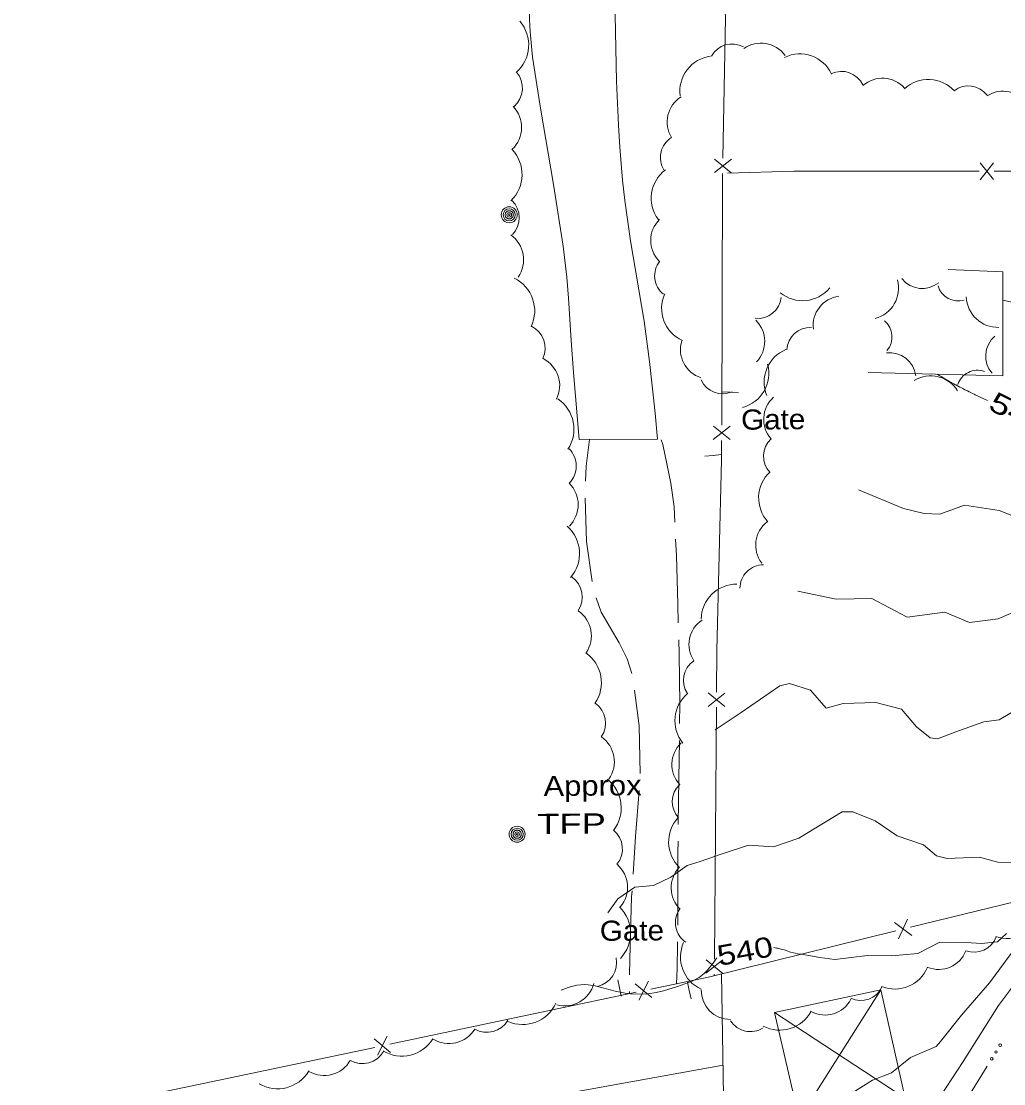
# Model space of a CAD drawing. Extents: x 2361284 to 2366480, y 6976556 to 6985346.
# Drawn here: x 2364238.6 to 2364472.7, y 6979834.6 to 6980087.8 of the extents above; entities that cross this region are included whole.
import ezdxf
from ezdxf.enums import TextEntityAlignment as Align

# ---------------------------------------------------------------- set-up
doc = ezdxf.new("R2010")
doc.units = 0
doc.header["$LTSCALE"] = 1.9
for name, color, linetype, lineweight in [('12', 7, 'Continuous', 13), ('13', 7, 'Continuous', 13), ('15', 7, 'Continuous', 13), ('16', 7, 'Continuous', 13), ('21', 7, 'Continuous', 13), ('3', 7, 'Continuous', 13), ('4', 7, 'Continuous', 13), ('5', 7, 'Continuous', 13), ('7', 7, 'Continuous', 13), ('9', 7, 'Continuous', 13)]:
    doc.layers.add(name, color=color, linetype=linetype, lineweight=lineweight)

msp = doc.modelspace()

# ---------------------------------------------------------------- linework, layer by layer
at = {"layer": '12'}
for points in [[(2364468.888, 6979997.416), (2364468.169, 6979997.745), (2364467.81, 6979997.911), (2364467.272, 6979998.161), (2364466.467, 6979998.538), (2364465.931, 6979998.792), (2364465.663, 6979998.919), (2364465.263, 6979999.112), (2364464.73, 6979999.371), (2364464.464, 6979999.501), (2364464.065, 6979999.698), (2364463.469, 6979999.996), (2364462.94, 6980000.264), (2364462.676, 6980000.399), (2364462.282, 6980000.603), (2364461.888, 6980000.809), (2364461.691, 6980000.913), (2364461.299, 6980001.122), (2364461.103, 6980001.227), (2364460.81, 6980001.386), (2364460.29, 6980001.671), (2364460.031, 6980001.816), (2364459.643, 6980002.034), (2364459.257, 6980002.255), (2364459.064, 6980002.366), (2364458.679, 6980002.591), (2364458.488, 6980002.704), (2364458.2, 6980002.875), (2364457.819, 6980003.105), (2364457.628, 6980003.222), (2364457.344, 6980003.397), (2364456.918, 6980003.664)], [(2364473.396, 6979870.412), (2364471.224, 6979868.462), (2364467.458, 6979868.056), (2364463.785, 6979868.322), (2364457.464, 6979868.382), (2364452.24, 6979865.631), (2364445.995, 6979865.081), (2364440.274, 6979865.217), (2364432.511, 6979864.263), (2364428.867, 6979864.699), (2364424.421, 6979865.466)], [(2364424.421, 6979865.466), (2364423.578, 6979865.617), (2364423.021, 6979865.736), (2364422.651, 6979865.823), (2364421.915, 6979866.013), (2364421.703, 6979866.074), (2364421.284, 6979866.21), (2364420.452, 6979866.502), (2364420.029, 6979866.635), (2364419.347, 6979866.812), (2364418.888, 6979866.908), (2364418.582, 6979866.964), (2364417.965, 6979867.055)], [(2364404.386, 6979864.666), (2364403.43, 6979863.247), (2364402.09, 6979861.637), (2364401.364, 6979860.889), (2364400.111, 6979859.935), (2364398.457, 6979859.092), (2364395.012, 6979857.836), (2364391.643, 6979856.774), (2364389.926, 6979856.348), (2364387.875, 6979856.063), (2364386.495, 6979856.007), (2364383.757, 6979856.069), (2364382.551, 6979856.182), (2364380.141, 6979856.69), (2364375.33, 6979857.973), (2364373.728, 6979858.213), (2364372.926, 6979858.256), (2364371.022, 6979858.114), (2364369.758, 6979857.838), (2364368.917, 6979857.58), (2364367.239, 6979856.902)]]:
    msp.add_lwpolyline(points, dxfattribs=at)
at = {"layer": '13'}
for points in [[(2364479.086, 6980019.854), (2364472.511, 6980021.302)], [(2364474.619, 6979969.979), (2364471.608, 6979971.171), (2364463.415, 6979972.503), (2364457.475, 6979970.366), (2364453.802, 6979970.491), (2364448.822, 6979971.704), (2364438.099, 6979976.152)], [(2364479.66, 6979948.936), (2364471.413, 6979945.368), (2364464.551, 6979944.502), (2364458.727, 6979946.967), (2364449.688, 6979945.791), (2364441.285, 6979950.281), (2364432.766, 6979950.08), (2364423.658, 6979951.984)], [(2364477.102, 6979924.561), (2364471.631, 6979921.339), (2364467.986, 6979920.864), (2364461.318, 6979918.511), (2364456.904, 6979916.818), (2364455.172, 6979917.034), (2364451.916, 6979919.671), (2364448.357, 6979923.838), (2364442.281, 6979925.499), (2364434.483, 6979925.245), (2364430.372, 6979924.087), (2364426.641, 6979928.4), (2364421.675, 6979929.999), (2364419.362, 6979929.451), (2364410.181, 6979923.115), (2364403.93, 6979918.915)], [(2364474.518, 6979887.305), (2364471.294, 6979887.413), (2364466.923, 6979888.581), (2364459.225, 6979888.308), (2364456.689, 6979888.944), (2364453.594, 6979891.546), (2364447.303, 6979893.676), (2364442.079, 6979897.296), (2364436.797, 6979899.437), (2364434.218, 6979899.431), (2364423.897, 6979893.154), (2364417.867, 6979891.086), (2364411.912, 6979891.51), (2364405.372, 6979889.306), (2364400.398, 6979887.609), (2364397.288, 6979886.599), (2364393.405, 6979883.832), (2364389.303, 6979881.893), (2364384.845, 6979881.491), (2364380.772, 6979878.672), (2364378.384, 6979875.329)], [(2364476.97, 6979869.016), (2364469.367, 6979858.693), (2364462.69, 6979850.99), (2364457.64, 6979844.69), (2364456.661, 6979843.531), (2364450.535, 6979840.912), (2364445.97, 6979837.23), (2364441.476, 6979835.517), (2364436.566, 6979832.38)], [(2364476.041, 6979859.317), (2364471.449, 6979853.273), (2364463.055, 6979839.952), (2364456.313, 6979829.578)]]:
    msp.add_lwpolyline(points, dxfattribs=at)
at = {"layer": '15'}
msp.add_line((2364383.512, 6979856.607), (2364383.497, 6979856.067), dxfattribs=at)
for points in [[(2364373.981, 6979988.143), (2364373.252, 6979981.756), (2364373.086, 6979978.184)], [(2364394.33, 6979968.406), (2364394.156, 6979972.074), (2364393.432, 6979977.688), (2364391.474, 6979986.95), (2364391.053, 6979988.076)], [(2364372.994, 6979974.183), (2364373.312, 6979963.826), (2364374.673, 6979954.287)], [(2364395.179, 6979944.423), (2364395.066, 6979948.882), (2364394.716, 6979960.479), (2364394.528, 6979964.408)], [(2364375.62, 6979950.417), (2364376.822, 6979947.018), (2364381.072, 6979939.649), (2364382.988, 6979935.887), (2364384.071, 6979932.386)], [(2364395.477, 6979920.425), (2364395.532, 6979925.094), (2364395.369, 6979936.984), (2364395.287, 6979940.424)], [(2364384.699, 6979928.441), (2364385.87, 6979919.903), (2364386.088, 6979908.524)], [(2364395.175, 6979896.43), (2364395.331, 6979907.352), (2364395.435, 6979916.424)], [(2364385.836, 6979904.531), (2364384.981, 6979893.544), (2364384.396, 6979884.587)], [(2364395.033, 6979872.427), (2364395.073, 6979878.698), (2364395.08, 6979889.608), (2364395.123, 6979892.43)], [(2364384.144, 6979880.594), (2364384.048, 6979879.153), (2364383.727, 6979867.609), (2364383.584, 6979860.608)], [(2364394.726, 6979858.434), (2364394.882, 6979862.065), (2364394.997, 6979867.787), (2364395.001, 6979868.427)]]:
    msp.add_lwpolyline(points, dxfattribs=at)
at = {"layer": '16'}
for centre, radius, start, end in [((2364350.863, 6980082.11), 8.659, 310.86146, 40.86146), ((2364407.982, 6980076.734), 5.606, 61.1423, 151.1423), ((2364414.902, 6980075.553), 7.015, 35.65305, 125.65305), ((2364403.951, 6980071.095), 8.414, 97.39259, 187.39259), ((2364424.13, 6980071.574), 8.414, 25.56266, 115.56266), ((2364352.261, 6980071.853), 5.769, 310.86146, 40.86146), ((2364434.058, 6980070.229), 5.606, 25.08321, 115.08321), ((2364443.84, 6980067.193), 7.015, 41.64708, 131.64708), ((2364454.77, 6980065.481), 8.414, 42.54405, 132.54405), ((2364464.295, 6980066.764), 5.606, 37.25585, 127.25585), ((2364472.545, 6980064.088), 7.015, 32.70331, 122.70331), ((2364399.521, 6980063.792), 7.015, 121.80152, 211.80152), ((2364350.608, 6980062.466), 7.219, 313.93615, 43.93615), ((2364396.511, 6980055.305), 5.606, 121.80152, 211.80152), ((2364349.286, 6980051.258), 8.659, 313.93615, 43.93615), ((2364397.146, 6980045.636), 8.414, 126.94248, 216.94248), ((2364351.508, 6980040.944), 5.769, 316.00954, 46.00954), ((2364395.614, 6980035.55), 7.015, 134.48942, 224.48942), ((2364351.08, 6980030.971), 7.219, 324.84478, 54.84478), ((2364395.145, 6980027.134), 5.606, 141.63061, 231.63061), ((2364352.297, 6980018.763), 8.659, 334.28971, 64.28971), ((2364440.124, 6980024.183), 7.517, 285.19535, 15.19535), ((2364453.318, 6980030.371), 6.267, 218.76357, 308.76357), ((2364461.88, 6980026.139), 5.009, 196.34179, 286.34179), ((2364399.605, 6980019.38), 8.414, 155.68159, 245.68159), ((2364424.79, 6980029.608), 8.414, 230.57282, 320.57282), ((2364434.318, 6980015.285), 7.015, 97.03776, 187.03776), ((2364471.322, 6980022.352), 7.517, 182.07396, 272.07396), ((2364414.105, 6980022.57), 5.606, 263.99598, 353.99598), ((2364357.658, 6980009.907), 5.769, 334.28971, 64.28971), ((2364408.761, 6980011.49), 7.015, 315.85875, 45.85875), ((2364426.644, 6980009.23), 5.606, 87.56446, 177.56446), ((2364441.089, 6980012.577), 5.009, 319.40904, 49.40904), ((2364474.686, 6980007.997), 6.267, 130.6286, 220.6286), ((2364402.709, 6980009.53), 7.015, 162.35828, 252.35828), ((2364424.034, 6980001.787), 8.414, 112.33319, 202.33319), ((2364359.687, 6980000.971), 7.219, 333.09616, 63.09616), ((2364445.552, 6980002.544), 6.267, 7.03983, 97.03983), ((2364408.322, 6980003.891), 8.414, 284.87614, 14.87614), ((2364466.505, 6979999.614), 5.009, 71.21687, 161.21687), ((2364405.712, 6980004.602), 5.606, 204.10109, 294.10109), ((2364455.32, 6979995.784), 7.517, 31.51024, 121.51024), ((2364361.655, 6979990.589), 8.659, 326.30732, 56.30732), ((2364422.533, 6979992.957), 7.015, 131.67983, 221.67983), ((2364421.077, 6979984.138), 5.606, 132.56489, 222.56489), ((2364365.08, 6979981.798), 5.769, 315.21401, 45.21401), ((2364422.73, 6979974.216), 8.414, 132.56489, 222.56489), ((2364364.093, 6979972.584), 7.219, 315.21401, 45.21401), ((2364362.983, 6979960.961), 8.659, 318.88133, 48.88133), ((2364420.629, 6979962.94), 7.015, 127.28381, 217.28381), ((2364415.468, 6979952.666), 5.606, 89.92481, 179.92481), ((2364366.528, 6979950.607), 5.769, 325.68282, 55.68282), ((2364409.038, 6979945.247), 8.414, 89.24757, 179.24757), ((2364367.232, 6979941.366), 7.219, 325.68282, 55.68282), ((2364404.738, 6979939.28), 7.015, 123.66382, 213.66382), ((2364368.188, 6979930.168), 8.659, 325.23387, 55.23387), ((2364402.006, 6979930.7), 5.606, 123.66382, 213.66382), ((2364402.778, 6979921.131), 8.414, 129.22512, 219.22512), ((2364372.088, 6979920.579), 5.769, 325.23387, 55.23387), ((2364372.72, 6979911.333), 7.219, 325.23387, 55.23387), ((2364400.649, 6979910.698), 7.015, 132.96748, 222.96748), ((2364372.919, 6979900.374), 8.659, 321.63143, 51.63143), ((2364399.34, 6979901.789), 5.606, 132.96748, 222.96748), ((2364401.281, 6979892.246), 8.414, 136.47184, 226.47184), ((2364376.092, 6979890.602), 5.769, 320.85148, 50.85148), ((2364375.873, 6979881.453), 7.219, 319.38124, 49.38124), ((2364400.48, 6979881.305), 7.015, 136.47184, 226.47184), ((2364375.145, 6979870.521), 8.659, 315.94432, 45.94432), ((2364400.083, 6979872.999), 5.606, 145.85545, 235.85545), ((2364473.512, 6979877.67), 8.414, 251.21999, 341.21999), ((2364404.109, 6979864.827), 8.414, 155.63178, 245.63178), ((2364465.668, 6979871.574), 5.606, 249.59132, 339.59132), ((2364457.18, 6979868.879), 7.015, 248.32833, 338.32833), ((2364374.709, 6979863.454), 5.769, 282.15159, 12.15159), ((2364446.761, 6979865.602), 8.414, 247.82609, 337.82609), ((2364368.102, 6979860.399), 7.219, 254.91978, 344.91978), ((2364438.622, 6979860.065), 5.606, 245.06761, 335.06761), ((2364407.634, 6979856.925), 7.015, 179.63066, 269.63066), ((2364358.122, 6979857.398), 8.659, 245.85551, 335.85551), ((2364430.101, 6979858.018), 7.015, 242.24679, 332.24679), ((2364419.354, 6979855.814), 8.414, 242.24679, 332.24679), ((2364340.507, 6979851.432), 7.219, 238.50914, 328.50914), ((2364349.593, 6979852.658), 5.769, 239.75703, 329.75703), ((2364412.347, 6979852.654), 5.606, 212.55228, 302.55228), ((2364329.319, 6979849.872), 8.659, 238.6262, 328.6262), ((2364319.944, 6979845.193), 5.769, 239.83792, 329.83792), ((2364310.779, 6979843.822), 7.219, 239.83792, 329.83792), ((2364299.655, 6979842.07), 8.659, 239.58036, 329.58036)]:
    msp.add_arc(centre, radius, start, end, dxfattribs=at)
at = {"layer": '21'}
msp.add_line((2364468.816, 6979838.857), (2364463.31, 6979829.934), dxfattribs=at)
for centre in [(2364470.876, 6979842.195), (2364471.884, 6979843.829), (2364469.868, 6979840.561)]:
    msp.add_circle(centre, 0.3, dxfattribs=at)
at = {"layer": '3'}
msp.add_line((2364390.212, 6979988.198), (2364371.581, 6979988.13), dxfattribs=at)
for points in [[(2364382.532, 6980291.011), (2364382.479, 6980281.472), (2364382.76, 6980262.392), (2364383.742, 6980224.232), (2364383.844, 6980211.515), (2364383.798, 6980205.158), (2364383.608, 6980195.775), (2364382.916, 6980177.01), (2364381.127, 6980139.485), (2364380.511, 6980120.722), (2364380.178, 6980099.734), (2364380.165, 6980089.235), (2364380.46, 6980073.488), (2364380.931, 6980062.993), (2364381.265, 6980057.747), (2364381.904, 6980049.882), (2364382.425, 6980045.051), (2364383.805, 6980035.444), (2364387.002, 6980016.315), (2364388.296, 6980006.711), (2364389.625, 6979994.375), (2364390.212, 6979988.198)], [(2364371.581, 6979988.13), (2364370.219, 6980004.109), (2364369.678, 6980011.684), (2364369.009, 6980021.789), (2364368.584, 6980026.835), (2364367.717, 6980034.212), (2364365.433, 6980048.896), (2364362.34, 6980067.046), (2364361.029, 6980075.148), (2364360.466, 6980079.21), (2364359.876, 6980085.335), (2364359.753, 6980088.212), (2364359.793, 6980093.967), (2364360.341, 6980105.476), (2364360.46, 6980111.231), (2364360.298, 6980119.27), (2364360, 6980129.99), (2364359.981, 6980135.349), (2364360.058, 6980138.011), (2364360.424, 6980143.327), (2364361.341, 6980153.953), (2364361.513, 6980159.274), (2364361.454, 6980166.604)], [(2364405.83, 6979839.058), (2364357.002, 6979830.224), (2364310.919, 6979819.744), (2364238.6, 6979803.437)]]:
    msp.add_lwpolyline(points, dxfattribs=at)
for radius in [7425.404, 7424.444]:
    msp.add_arc((2370843.923, 6976012.431), radius, 148.78033, 149.6322, dxfattribs=at)
at = {"layer": '4'}
msp.add_lwpolyline([(2364424.003, 6979826.281), (2364449.268, 6979831.181), (2364443.452, 6979856.987), (2364418.082, 6979851.645), (2364424.003, 6979826.281), (2364443.452, 6979856.987), (2364418.082, 6979851.645), (2364449.268, 6979831.181)], dxfattribs=at)
for centre, radius in [((2364354.891, 6980041.664), 1.9), ((2364354.891, 6980041.664), 1.442), ((2364354.891, 6980041.664), 0.539), ((2364354.891, 6980041.664), 0.192), ((2364356.764, 6979894.075), 1.9), ((2364356.764, 6979894.075), 1.442), ((2364356.764, 6979894.075), 0.539), ((2364356.764, 6979894.075), 0.192)]:
    msp.add_circle(centre, radius, dxfattribs=at)
for centre, start, end in [((2364354.891, 6980041.664), 140.96646, 152.21649), ((2364354.891, 6980041.664), 129.71376, 140.96379), ((2364354.891, 6980041.664), 118.46406, 129.71409), ((2364354.891, 6980041.664), 107.21593, 118.46597), ((2364354.891, 6980041.664), 95.96582, 107.21585), ((2364354.891, 6980041.664), 84.71553, 95.96557), ((2364354.891, 6980041.664), 73.46552, 84.71555), ((2364354.891, 6980041.664), 62.21535, 73.46538), ((2364354.891, 6980041.664), 50.96397, 62.214), ((2364354.891, 6980041.664), 39.71588, 50.96591), ((2364354.891, 6980041.664), 28.46656, 39.7166), ((2364354.891, 6980041.664), 174.71552, 185.96556), ((2364354.891, 6980041.664), 163.46611, 174.71615), ((2364354.891, 6980041.664), 185.96287, 197.21291), ((2364354.891, 6980041.664), 152.21535, 163.46538), ((2364354.891, 6980041.664), 197.21479, 208.46483), ((2364354.891, 6980041.664), 208.46822, 219.71826), ((2364354.891, 6980041.664), 219.71376, 230.96379), ((2364354.891, 6980041.664), 230.96397, 242.214), ((2364354.891, 6980041.664), 242.21812, 253.46815), ((2364354.891, 6980041.664), 253.46258, 264.71261), ((2364354.891, 6980041.664), 264.71553, 275.96557), ((2364354.891, 6980041.664), 275.96582, 287.21585), ((2364354.891, 6980041.664), 287.21593, 298.46597), ((2364354.891, 6980041.664), 298.46406, 309.71409), ((2364354.891, 6980041.664), 309.71589, 320.96592), ((2364354.891, 6980041.664), 320.96646, 332.21649), ((2364354.891, 6980041.664), 17.21479, 28.46483), ((2364354.891, 6980041.664), 332.21419, 343.46422), ((2364354.891, 6980041.664), 5.96345, 17.21348), ((2364354.891, 6980041.664), 343.46611, 354.71615), ((2364354.891, 6980041.664), 354.71553, 5.96557), ((2364356.764, 6979894.075), 174.71552, 185.96556), ((2364356.764, 6979894.075), 163.46611, 174.71615), ((2364356.764, 6979894.075), 185.96287, 197.21291), ((2364356.764, 6979894.075), 152.21535, 163.46538), ((2364356.764, 6979894.075), 197.21479, 208.46483), ((2364356.764, 6979894.075), 140.96646, 152.21649), ((2364356.764, 6979894.075), 208.46822, 219.71826), ((2364356.764, 6979894.075), 129.71376, 140.96379), ((2364356.764, 6979894.075), 219.71376, 230.96379), ((2364356.764, 6979894.075), 118.46406, 129.71409), ((2364356.764, 6979894.075), 230.96397, 242.214), ((2364356.764, 6979894.075), 107.21593, 118.46597), ((2364356.764, 6979894.075), 242.21812, 253.46815), ((2364356.764, 6979894.075), 95.96582, 107.21585), ((2364356.764, 6979894.075), 253.46258, 264.71261), ((2364356.764, 6979894.075), 84.71553, 95.96557), ((2364356.764, 6979894.075), 264.71553, 275.96557), ((2364356.764, 6979894.075), 73.46552, 84.71555), ((2364356.764, 6979894.075), 275.96582, 287.21585), ((2364356.764, 6979894.075), 62.21535, 73.46538), ((2364356.764, 6979894.075), 287.21593, 298.46597), ((2364356.764, 6979894.075), 50.96397, 62.214), ((2364356.764, 6979894.075), 298.46406, 309.71409), ((2364356.764, 6979894.075), 39.71588, 50.96591), ((2364356.764, 6979894.075), 309.71589, 320.96592), ((2364356.764, 6979894.075), 28.46656, 39.7166), ((2364356.764, 6979894.075), 320.96646, 332.21649), ((2364356.764, 6979894.075), 17.21479, 28.46483), ((2364356.764, 6979894.075), 332.21419, 343.46422), ((2364356.764, 6979894.075), 5.96345, 17.21348), ((2364356.764, 6979894.075), 343.46611, 354.71615), ((2364356.764, 6979894.075), 354.71553, 5.96557)]:
    msp.add_arc(centre, 0.973, start, end, dxfattribs=at)
at = {"layer": '5'}
for points in [[(2364405.542, 6979999.495), (2364407.529, 6979999.381), (2364409.526, 6979999.267)], [(2364405.485, 6979984.534), (2364403.504, 6979984.347), (2364401.513, 6979984.158)], [(2364381.56, 6979855.499), (2364381.153, 6979857.447), (2364380.744, 6979859.405)], [(2364397.391, 6979858.8), (2364397.797, 6979856.852), (2364398.205, 6979854.894)]]:
    msp.add_lwpolyline(points, dxfattribs=at)
at = {"layer": '7'}
msp.add_lwpolyline([(2364459.52, 6980028.669), (2364472.527, 6980028.073), (2364472.472, 6980003.291), (2364440.434, 6980004.057)], dxfattribs=at)
at = {"layer": '9'}
for p, q in [((2364403.827, 6980054.951), (2364407.768, 6980051.678)), ((2364403.777, 6980051.75), (2364407.828, 6980054.879)), ((2364470.28, 6980054.033), (2364467.078, 6980050.032)), ((2364467.08, 6980054.032), (2364470.278, 6980050.033)), ((2364403.522, 6979988.124), (2364407.542, 6979991.313)), ((2364403.542, 6979991.324), (2364407.523, 6979988.112)), ((2364402.277, 6979924.548), (2364406.297, 6979927.717)), ((2364402.296, 6979927.749), (2364406.277, 6979924.516)), ((2364404.249, 6979924.337), (2364403.769, 6979864.34)), ((2364450.789, 6979869.937), (2364446.729, 6979873.059)), ((2364447.686, 6979869.178), (2364449.832, 6979873.828)), ((2364401.771, 6979860.951), (2364405.801, 6979864.119)), ((2364401.801, 6979864.151), (2364405.772, 6979860.919)), ((2364403.744, 6979860.739), (2364403.737, 6979860.369)), ((2364405.959, 6979831.749), (2364405.463, 6979860.796)), ((2364388.867, 6979855.188), (2364384.905, 6979858.44)), ((2364385.732, 6979854.528), (2364388.038, 6979859.1)), ((2364326.419, 6979844.043), (2364385.134, 6979856.412)), ((2364326.628, 6979842.074), (2364322.676, 6979845.327)), ((2364323.494, 6979841.415), (2364325.8, 6979845.988)), ((2364264.19, 6979830.921), (2364322.896, 6979843.299))]:
    msp.add_line(p, q, dxfattribs=at)
for points in [[(2364405.105, 6980115.087), (2364406.408, 6980088.567), (2364405.806, 6980055.12)], [(2364405.74, 6980051.519), (2364405.72, 6980050.459), (2364405.51, 6979991.523)], [(2364466.868, 6980052.07), (2364422.696, 6980052.09), (2364406.879, 6980051.58)], [(2364530.372, 6980049.954), (2364508.79, 6980052.039), (2364470.468, 6980052.065)], [(2364405.494, 6979987.923), (2364405.479, 6979983.253), (2364404.351, 6979937.82), (2364404.275, 6979927.938)], [(2364450.51, 6979871.905), (2364478.856, 6979878.884), (2364490.635, 6979907.348)], [(2364388.658, 6979857.156), (2364402.709, 6979860.12), (2364447.019, 6979871.041)]]:
    msp.add_lwpolyline(points, dxfattribs=at)

# ---------------------------------------------------------------- texts
at = {"layer": '12'}
for s, rotation, width, p in [(' 545 ', 333.332, 1.35, (2364475.214, 6979992.163)), (' 540 ', 10.293, 1.25, (2364411.497, 6979863.886))]:
    msp.add_text(s, height=4.8, rotation=rotation, dxfattribs=dict(at, width=width)).set_placement(p, align=Align.CENTER)
at = {"layer": '4'}
for s, width, p in [('Approx', 1.15, (2364363.068, 6979903.155)), ('  TFP', 1.35, (2364356.764, 6979894.075))]:
    msp.add_text(s, height=4.799, rotation=0.545, dxfattribs=dict(at, width=width)).set_placement(p)
at = {"layer": '9', "width": 1.1}
for p in [(2364410.151, 6979990.447), (2364376.487, 6979868.661)]:
    msp.add_text('Gate', height=4.799, rotation=0.545, dxfattribs=at).set_placement(p)

doc.saveas('drawing.dxf')
